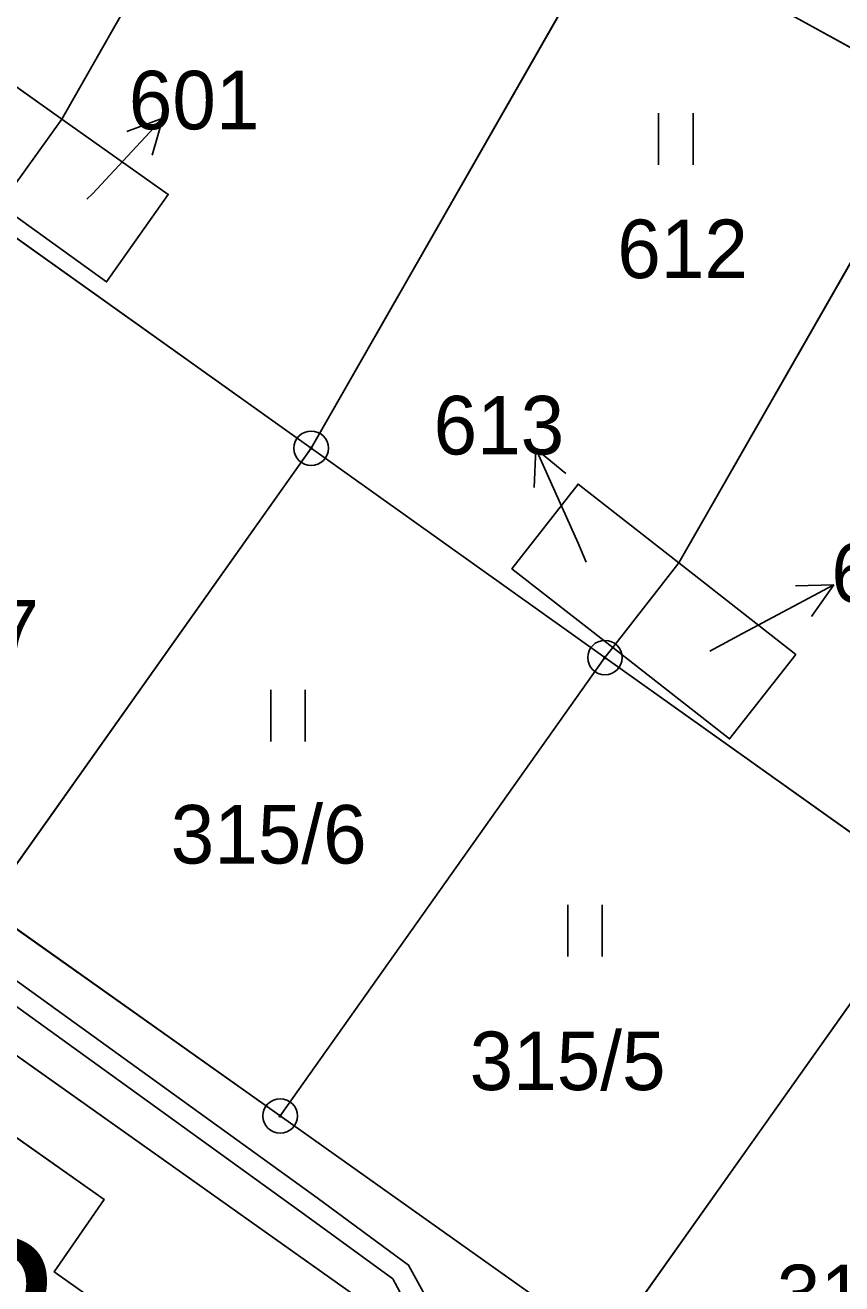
# Model space of a CAD drawing. Extents: x -689422 to -685210, y -987725 to -982160.
# Drawn here: x -687545.14 to -687521.42, y -985563.64 to -985527.09 of the extents above; entities that cross this region are included whole.
import ezdxf

# ---------------------------------------------------------------- set-up
doc = ezdxf.new("R2010")
doc.units = 0
for name, color, linetype in [('KN_Budovy', 7, 'Continuous'), ('KN_Budovy_cisla_domovni', 7, 'Continuous'), ('KN_Hranice_parcel', 7, 'Continuous'), ('KN_Parcelni cisla', 7, 'Continuous'), ('KN_Parcelni cisla_sipky', 7, 'Continuous'), ('KN_Polygon parcely', 7, 'Continuous'), ('KN_Popisy_pomistni nazvy nazvy ulic', 7, 'Continuous'), ('KN_POZEMKY_OSTATNI PLOCHA', 7, 'Continuous'), ('KN_POZEMKY_TTP', 7, 'Continuous'), ('KN_POZEMKY_ZASTAVENA PLOCHA', 7, 'Continuous'), ('KN_VYUZITI_26_ostatni plocha_jina plocha', 7, 'Continuous'), ('KN_Věcná břemena k části', 7, 'Continuous'), ('KN_Značky bodu BP', 7, 'Continuous'), ('KN_Značky kultur', 7, 'Continuous')]:
    doc.layers.add(name, color=color, linetype=linetype)

msp = doc.modelspace()

# ---------------------------------------------------------------- linework, layer by layer
at = {"layer": 'KN_Budovy'}
for points in [[(-687517.49, -985517.98), (-687520.13, -985516.5), (-687525.17, -985525.54), (-687518.47, -985529.23), (-687514.04, -985520.96), (-687513.61, -985520.15)], [(-687556.49, -985566.2), (-687548.75, -985571.72), (-687543.27, -985564.02), (-687544.29, -985563.3), (-687542.84, -985561.2), (-687548.52, -985557.19), (-687549.94, -985559.22), (-687550.97, -985558.49)]]:
    msp.add_lwpolyline(points, close=True, dxfattribs=at)
at = {"layer": 'KN_Hranice_parcel'}
for p, q in [((-687536.83, -985539.38), (-687521.53, -985512.59)), ((-687544.07, -985529.82), (-687536.85, -985517.14)), ((-687545.87, -985532.32), (-687544.07, -985529.82)), ((-687518.92, -985530.07), (-687526.15, -985542.71)), ((-687546.15, -985532.74), (-687536.83, -985539.38)), ((-687536.83, -985539.38), (-687546.28, -985552.71)), ((-687536.83, -985539.38), (-687528.3, -985545.46)), ((-687526.15, -985542.71), (-687528.07, -985545.17)), ((-687528.3, -985545.46), (-687537.73, -985558.77)), ((-687528.07, -985545.17), (-687528.3, -985545.46)), ((-687528.3, -985545.46), (-687518.83, -985552.2)), ((-687518.83, -985552.2), (-687528.25, -985565.49)), ((-687537.73, -985558.77), (-687546.28, -985552.71)), ((-687528.25, -985565.49), (-687537.73, -985558.77))]:
    msp.add_line(p, q, dxfattribs=at)
for points in [[(-687517.49, -985517.98), (-687520.13, -985516.5), (-687525.17, -985525.54), (-687518.47, -985529.23)], [(-687545.87, -985532.32), (-687549.29, -985529.85), (-687547.59, -985527.33), (-687544.07, -985529.82)], [(-687544.07, -985529.82), (-687540.98, -985532.01), (-687542.77, -985534.55), (-687545.87, -985532.32)], [(-687528.07, -985545.17), (-687531, -985542.88), (-687529.08, -985540.42), (-687526.15, -985542.71)], [(-687526.15, -985542.71), (-687522.76, -985545.37), (-687524.68, -985547.82), (-687528.07, -985545.17)], [(-687574.89, -985555.31), (-687566.61, -985544.43), (-687563.77, -985543.99), (-687534.93, -985564.43)], [(-687544.29, -985563.3), (-687543.27, -985564.02), (-687548.75, -985571.72), (-687556.49, -985566.2), (-687550.97, -985558.49), (-687549.94, -985559.22), (-687548.52, -985557.19), (-687542.84, -985561.2), (-687544.29, -985563.3)]]:
    msp.add_lwpolyline(points, dxfattribs=at)
at = {"layer": 'KN_Parcelni cisla_sipky'}
for p, q in [((-687543.18, -985531.99), (-687541.133, -985529.795)), ((-687541.133, -985529.795), (-687542.183, -985530.186)), ((-687541.133, -985529.795), (-687541.45, -985530.869)), ((-687543.34, -985532.15), (-687543.18, -985531.99)), ((-687530.301, -985539.398), (-687530.351, -985540.517)), ((-687529.08, -985542.14), (-687530.301, -985539.398)), ((-687530.301, -985539.398), (-687529.436, -985540.11)), ((-687528.84, -985542.69), (-687529.08, -985542.14)), ((-687524.3, -985544.76), (-687521.65, -985543.351)), ((-687521.65, -985543.351), (-687522.77, -985543.379)), ((-687521.65, -985543.351), (-687522.299, -985544.263)), ((-687525.25, -985545.27), (-687524.3, -985544.76))]:
    msp.add_line(p, q, dxfattribs=at)
at = {"layer": 'KN_Polygon parcely'}
for points in [[(-687536.4, -985516.31), (-687543.15, -985512.7), (-687538.2, -985503.61), (-687531.52, -985507.27), (-687529.12, -985502.47), (-687530.42, -985500.75), (-687537.03, -985496.36), (-687555.53, -985526.25), (-687546.15, -985532.74), (-687545.87, -985532.32), (-687549.29, -985529.85), (-687547.59, -985527.33), (-687544.07, -985529.82), (-687536.85, -985517.14)], [(-687545.87, -985532.32), (-687546.15, -985532.74), (-687536.83, -985539.38), (-687521.53, -985512.59), (-687529.12, -985502.47), (-687531.52, -985507.27), (-687531.94, -985508.04), (-687525.18, -985511.64), (-687530.17, -985520.74), (-687536.85, -985517.14), (-687544.07, -985529.82), (-687540.98, -985532.01), (-687542.77, -985534.55)], [(-687526.15, -985542.71), (-687518.92, -985530.07), (-687518.47, -985529.23), (-687525.17, -985525.54), (-687520.13, -985516.5), (-687517.49, -985517.98), (-687521.53, -985512.59), (-687536.83, -985539.38), (-687528.3, -985545.46), (-687528.07, -985545.17), (-687531, -985542.88), (-687529.08, -985540.42)], [(-687525.17, -985525.54), (-687518.47, -985529.23), (-687514.04, -985520.96), (-687513.61, -985520.15), (-687517.49, -985517.98), (-687520.13, -985516.5)], [(-687546.28, -985552.71), (-687555.61, -985546.09), (-687562.22, -985541.42), (-687562.81, -985538.55), (-687555.53, -985526.25), (-687558.69, -985523.66), (-687559.33, -985523.23), (-687576.61, -985550.21), (-687574.89, -985555.31), (-687566.61, -985544.43), (-687563.77, -985543.99), (-687534.93, -985564.43), (-687521.31, -985574.08), (-687519.57, -985571.63), (-687528.25, -985565.49), (-687537.73, -985558.77)], [(-687544.07, -985529.82), (-687547.59, -985527.33), (-687549.29, -985529.85), (-687545.87, -985532.32)], [(-687524.68, -985547.82), (-687528.07, -985545.17), (-687528.3, -985545.46), (-687518.83, -985552.2), (-687507.25, -985531.63), (-687509.46, -985528.68), (-687512.28, -985533.73), (-687518.92, -985530.07), (-687526.15, -985542.71), (-687522.76, -985545.37)], [(-687544.07, -985529.82), (-687545.87, -985532.32), (-687542.77, -985534.55), (-687540.98, -985532.01)], [(-687546.15, -985532.74), (-687555.61, -985546.09), (-687546.28, -985552.71), (-687536.83, -985539.38)], [(-687546.28, -985552.71), (-687537.73, -985558.77), (-687528.3, -985545.46), (-687536.83, -985539.38)], [(-687528.07, -985545.17), (-687526.15, -985542.71), (-687529.08, -985540.42), (-687531, -985542.88)], [(-687526.15, -985542.71), (-687528.07, -985545.17), (-687524.68, -985547.82), (-687522.76, -985545.37)], [(-687557.16, -985587.67), (-687534.93, -985564.43), (-687563.77, -985543.99), (-687566.61, -985544.43), (-687574.89, -985555.31), (-687574.68, -985555.94), (-687571.55, -985565.25)], [(-687537.73, -985558.77), (-687528.25, -985565.49), (-687518.83, -985552.2), (-687528.3, -985545.46)], [(-687518.83, -985552.2), (-687528.25, -985565.49), (-687519.57, -985571.63), (-687510.17, -985558.36)], [(-687544.29, -985563.3), (-687543.27, -985564.02), (-687548.75, -985571.72), (-687556.49, -985566.2), (-687550.97, -985558.49), (-687549.94, -985559.22), (-687548.52, -985557.19), (-687542.84, -985561.2)], [(-687544.29, -985563.3), (-687542.84, -985561.2), (-687548.52, -985557.19), (-687549.94, -985559.22), (-687550.97, -985558.49), (-687556.49, -985566.2), (-687548.75, -985571.72), (-687543.27, -985564.02)]]:
    msp.add_lwpolyline(points, close=True, dxfattribs=at)
at = {"layer": 'KN_POZEMKY_OSTATNI PLOCHA'}
for p, q in [((-687547.59, -985527.33), (-687544.07, -985529.82)), ((-687545.87, -985532.32), (-687544.07, -985529.82)), ((-687544.07, -985529.82), (-687545.87, -985532.32)), ((-687544.07, -985529.82), (-687540.98, -985532.01)), ((-687542.77, -985534.55), (-687545.87, -985532.32)), ((-687540.98, -985532.01), (-687542.77, -985534.55)), ((-687531, -985542.88), (-687529.08, -985540.42)), ((-687529.08, -985540.42), (-687526.15, -985542.71)), ((-687528.07, -985545.17), (-687531, -985542.88)), ((-687528.07, -985545.17), (-687526.15, -985542.71)), ((-687526.15, -985542.71), (-687528.07, -985545.17)), ((-687526.15, -985542.71), (-687522.76, -985545.37)), ((-687524.68, -985547.82), (-687528.07, -985545.17)), ((-687522.76, -985545.37), (-687524.68, -985547.82))]:
    msp.add_line(p, q, dxfattribs=at)
at = {"layer": 'KN_POZEMKY_TTP'}
for p, q in [((-687521.53, -985512.59), (-687536.83, -985539.38)), ((-687536.83, -985539.38), (-687521.53, -985512.59)), ((-687544.07, -985529.82), (-687536.85, -985517.14)), ((-687536.85, -985517.14), (-687544.07, -985529.82)), ((-687525.17, -985525.54), (-687518.47, -985529.23)), ((-687544.07, -985529.82), (-687547.59, -985527.33)), ((-687540.98, -985532.01), (-687544.07, -985529.82)), ((-687526.15, -985542.71), (-687518.92, -985530.07)), ((-687518.92, -985530.07), (-687526.15, -985542.71)), ((-687545.87, -985532.32), (-687542.77, -985534.55)), ((-687542.77, -985534.55), (-687540.98, -985532.01)), ((-687536.83, -985539.38), (-687546.15, -985532.74)), ((-687546.15, -985532.74), (-687536.83, -985539.38)), ((-687546.28, -985552.71), (-687536.83, -985539.38)), ((-687536.83, -985539.38), (-687546.28, -985552.71)), ((-687536.83, -985539.38), (-687528.3, -985545.46)), ((-687528.3, -985545.46), (-687536.83, -985539.38)), ((-687529.08, -985540.42), (-687531, -985542.88)), ((-687526.15, -985542.71), (-687529.08, -985540.42)), ((-687531, -985542.88), (-687528.07, -985545.17)), ((-687522.76, -985545.37), (-687526.15, -985542.71)), ((-687563.77, -985543.99), (-687534.93, -985564.43)), ((-687534.93, -985564.43), (-687563.77, -985543.99)), ((-687537.73, -985558.77), (-687528.3, -985545.46)), ((-687528.3, -985545.46), (-687537.73, -985558.77)), ((-687528.3, -985545.46), (-687528.07, -985545.17)), ((-687528.07, -985545.17), (-687528.3, -985545.46)), ((-687528.3, -985545.46), (-687518.83, -985552.2)), ((-687518.83, -985552.2), (-687528.3, -985545.46)), ((-687528.07, -985545.17), (-687524.68, -985547.82)), ((-687524.68, -985547.82), (-687522.76, -985545.37)), ((-687518.83, -985552.2), (-687528.25, -985565.49)), ((-687528.25, -985565.49), (-687518.83, -985552.2)), ((-687537.73, -985558.77), (-687546.28, -985552.71)), ((-687546.28, -985552.71), (-687537.73, -985558.77)), ((-687542.84, -985561.2), (-687548.52, -985557.19)), ((-687528.25, -985565.49), (-687537.73, -985558.77)), ((-687537.73, -985558.77), (-687528.25, -985565.49)), ((-687544.29, -985563.3), (-687542.84, -985561.2)), ((-687543.27, -985564.02), (-687544.29, -985563.3))]:
    msp.add_line(p, q, dxfattribs=at)
at = {"layer": 'KN_POZEMKY_ZASTAVENA PLOCHA'}
for p, q in [((-687518.47, -985529.23), (-687525.17, -985525.54)), ((-687548.52, -985557.19), (-687542.84, -985561.2)), ((-687542.84, -985561.2), (-687544.29, -985563.3)), ((-687544.29, -985563.3), (-687543.27, -985564.02))]:
    msp.add_line(p, q, dxfattribs=at)
at = {"layer": 'KN_VYUZITI_26_ostatni plocha_jina plocha'}
for p, q in [((-687547.59, -985527.33), (-687544.07, -985529.82)), ((-687545.87, -985532.32), (-687544.07, -985529.82)), ((-687544.07, -985529.82), (-687545.87, -985532.32)), ((-687544.07, -985529.82), (-687540.98, -985532.01)), ((-687542.77, -985534.55), (-687545.87, -985532.32)), ((-687540.98, -985532.01), (-687542.77, -985534.55)), ((-687531, -985542.88), (-687529.08, -985540.42)), ((-687529.08, -985540.42), (-687526.15, -985542.71)), ((-687528.07, -985545.17), (-687531, -985542.88)), ((-687528.07, -985545.17), (-687526.15, -985542.71)), ((-687526.15, -985542.71), (-687528.07, -985545.17)), ((-687526.15, -985542.71), (-687522.76, -985545.37)), ((-687524.68, -985547.82), (-687528.07, -985545.17)), ((-687522.76, -985545.37), (-687524.68, -985547.82))]:
    msp.add_line(p, q, dxfattribs=at)
at = {"layer": 'KN_Věcná břemena k části'}
msp.add_lwpolyline([(-687550.44, -985553.44), (-687549.97, -985553.77), (-687549.49, -985553.24), (-687548.6, -985553.28), (-687537.02, -985561.63), (-687534.46, -985563.5), (-687533.69, -985564.92), (-687533.81, -985565.22), (-687533.31, -985565.58), (-687533.03, -985564.88), (-687534, -985563.1), (-687536.66, -985561.15), (-687548.4, -985552.68), (-687549.75, -985552.64)], close=True, dxfattribs=at)
at = {"layer": 'KN_Značky bodu BP'}
for centre, radius in [((-687536.83, -985539.38), 0.5), ((-687536.83, -985539.38), 0.0303), ((-687528.3, -985545.46), 0.5), ((-687528.3, -985545.46), 0.0303), ((-687537.73, -985558.77), 0.5), ((-687537.73, -985558.77), 0.0303)]:
    msp.add_circle(centre, radius, dxfattribs=at)
at = {"layer": 'KN_Značky kultur'}
for p, q in [((-687526.741, -985531.15), (-687526.741, -985529.65)), ((-687525.74, -985531.15), (-687525.74, -985529.65)), ((-687538.001, -985547.9), (-687538.001, -985546.4)), ((-687537, -985547.9), (-687537, -985546.4)), ((-687529.381, -985554.14), (-687529.381, -985552.64)), ((-687528.38, -985554.14), (-687528.38, -985552.64))]:
    msp.add_line(p, q, dxfattribs=at)

# ---------------------------------------------------------------- texts
at = {"layer": 'KN_Budovy_cisla_domovni'}
msp.add_text('763', height=5, dxfattribs=at).set_placement((-687555.235, -985567.329))
at = {"layer": 'KN_Parcelni cisla'}
for s, p in [('601', (-687542.125, -985530.12)), ('612', (-687527.94, -985534.44)), ('613', (-687533.275, -985539.56)), ('609', (-687521.725, -985543.85)), ('315/7', (-687550.428, -985545.49)), ('315/6', (-687540.908, -985551.44)), ('315/5', (-687532.228, -985558.02)), ('315/4', (-687523.308, -985564.79))]:
    msp.add_text(s, height=1.7, dxfattribs=at).set_placement(p)
at = {"layer": 'KN_Popisy_pomistni nazvy nazvy ulic'}
msp.add_text('J. A. Komenského', height=7.5, rotation=57, dxfattribs=at).set_placement((-687582.228, -985571.983))

doc.saveas('drawing.dxf')
